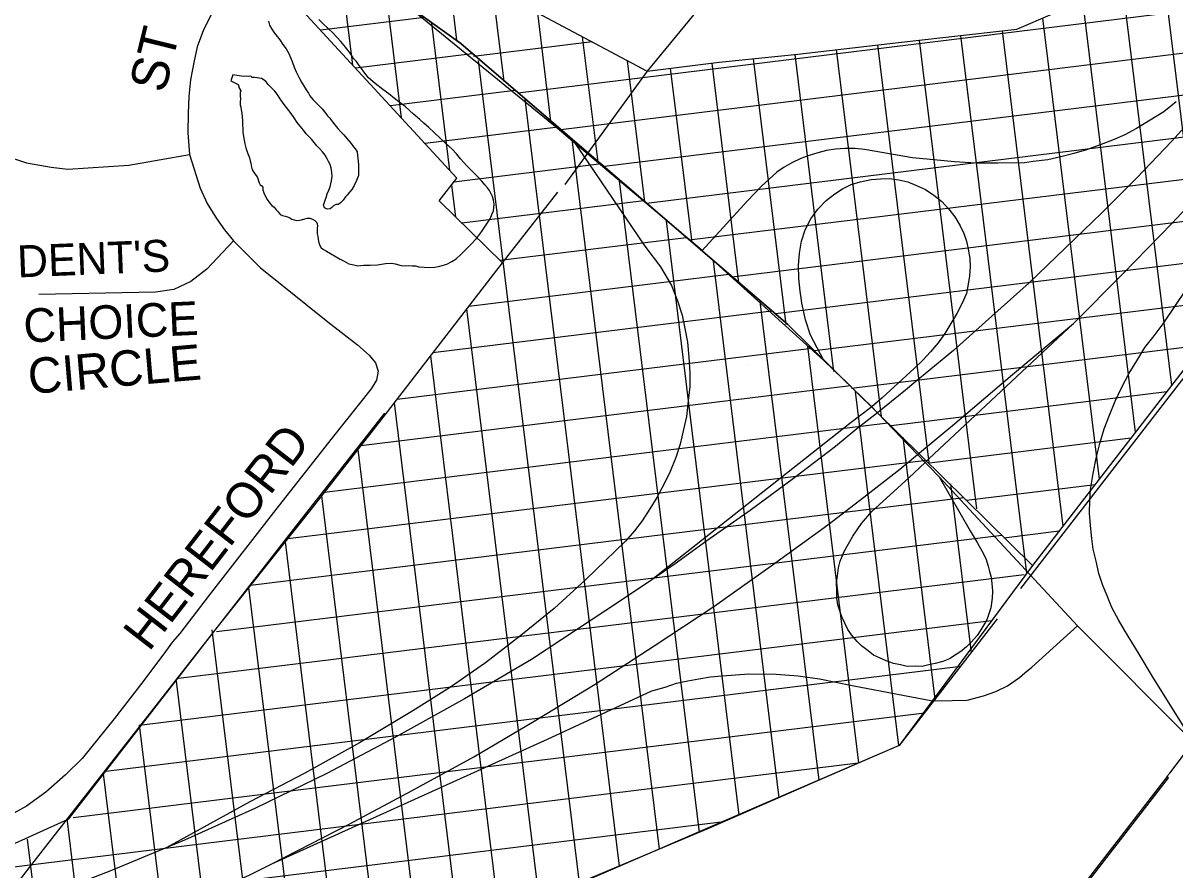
# Model space of a CAD drawing. Extents: x 586326 to 623965, y 4819854 to 4857850.
# Drawn here: x 599237 to 600066, y 4829854 to 4830463 of the extents above; entities that cross this region are included whole.
import ezdxf

# ---------------------------------------------------------------- set-up
doc = ezdxf.new("R2010")
doc.units = 0
for name, color, linetype in [('407 Parkway Belt', 7, 'Continuous'), ('Hydro ROW', 7, 'Continuous'), ('Lots_Concessions', 7, 'Continuous'), ('Major Rds and Hwys', 7, 'Continuous'), ('Minor Rd Lbls', 7, 'Continuous'), ('Municipal Bdry', 7, 'Continuous'), ('Private Rds', 7, 'Continuous'), ('Proposed Secondary Rds', 7, 'Continuous'), ('Secondary Rds Lbls', 7, 'Continuous'), ('SWM Ponds', 7, 'Continuous')]:
    doc.layers.add(name, color=color, linetype=linetype)

msp = doc.modelspace()

# ---------------------------------------------------------------- linework, layer by layer
at = {"layer": '407 Parkway Belt'}
for p, q in [((600089.55, 4830236.47), (600055.39, 4830514.7)), ((599474.66, 4830432.7), (599465, 4830511.33)), ((599549.4, 4830450.8), (599542.76, 4830504.86)), ((600293.2, 4830498.68), (599593.26, 4830412.74)), ((600063.47, 4830202.73), (600027.99, 4830491.64)), ((599509.53, 4830394.88), (599498.33, 4830486.11)), ((599583.28, 4830421.09), (599575.1, 4830487.64)), ((600037.38, 4830168.99), (599999.3, 4830479.14)), ((599526.16, 4830467.05), (599451.45, 4830457.87)), ((599617.02, 4830392.42), (599607.44, 4830470.43)), ((600267.4, 4830465.29), (599624.12, 4830386.3)), ((600011.3, 4830135.24), (599970.61, 4830466.65)), ((599544.39, 4830357.07), (599531.41, 4830462.85)), ((599985.22, 4830101.5), (599941.53, 4830457.35)), ((599646.7, 4830449.53), (599561.28, 4830439.04)), ((599650.86, 4830362.95), (599639.78, 4830453.21)), ((599923.23, 4830114.03), (599881.9, 4830450.64)), ((599959.14, 4830067.76), (599911.71, 4830454)), ((599560.25, 4830441), (599476.48, 4830430.72)), ((599820.46, 4830212.52), (599792.46, 4830440.53)), ((599854.65, 4830180.25), (599822.28, 4830443.9)), ((599888.94, 4830147.15), (599852.09, 4830447.27)), ((599637.48, 4829845.09), (599564.92, 4830436.07)), ((600241.42, 4830431.87), (599655.41, 4830359.92)), ((599684.57, 4830334.58), (599672.12, 4830435.99)), ((599752.17, 4830276.34), (599732.79, 4830434.18)), ((599786.07, 4830246.47), (599762.62, 4830437.4)), ((599718.4, 4830305.2), (599703.01, 4830430.57)), ((599591.34, 4830414.6), (599501.52, 4830403.57)), ((599666.22, 4829857.2), (599598.56, 4830408.26)), ((600215.43, 4830398.46), (599685.69, 4830333.41)), ((599622.14, 4830388.15), (599526.55, 4830376.42)), ((599694.96, 4829869.3), (599632.32, 4830379.5)), ((599653.44, 4830361.77), (599547.1, 4830348.71)), ((600189.45, 4830365.04), (599716.4, 4830306.96)), ((599723.7, 4829881.41), (599666.2, 4830349.7)), ((599548.51, 4830323.55), (599545.65, 4830346.85)), ((599683.65, 4830335.26), (599552.97, 4830319.21)), ((600163.47, 4830331.62), (599746.95, 4830280.48)), ((599752.4, 4829893.82), (599699.97, 4830320.86)), ((599714.2, 4830308.78), (599580.56, 4830292.37)), ((599781.09, 4829906.34), (599733.74, 4830291.97)), ((600137.48, 4830298.21), (599778.4, 4830254.12)), ((599745, 4830282.34), (599558, 4830259.38)), ((599809.78, 4829918.85), (599767.52, 4830263.02)), ((600111.5, 4830264.79), (599806.52, 4830227.35)), ((599775.6, 4830255.87), (599532.16, 4830225.98)), ((599608.74, 4829832.99), (599556.61, 4830257.58)), ((599804.5, 4830229.19), (599506.33, 4830192.58)), ((599838.47, 4829931.32), (599801.7, 4830230.85)), ((600085.62, 4830231.39), (599832.96, 4830200.37)), ((599580.01, 4829820.81), (599530.53, 4830223.86)), ((599759.38, 4830217.66), (599759.37, 4830217.72)), ((599832.41, 4830202.4), (599480.33, 4830159.16)), ((599867.17, 4829943.79), (599835.93, 4830198.17)), ((600059.8, 4830197.99), (599861.51, 4830173.65)), ((599551.33, 4829808.27), (599504.44, 4830190.14)), ((599859.13, 4830175.45), (599454.21, 4830125.73)), ((599893.3, 4829977.08), (599870.19, 4830165.32)), ((600033.99, 4830164.6), (599889.12, 4830146.81)), ((599522.64, 4829795.72), (599478.33, 4830156.61)), ((599886.98, 4830148.64), (599427.72, 4830092.25)), ((599919.44, 4830010.42), (599904.51, 4830131.97)), ((600008.18, 4830131.21), (599915.78, 4830119.86)), ((599913.89, 4830121.72), (599401.03, 4830058.75)), ((599493.96, 4829783.17), (599452.21, 4830123.17)), ((599941.23, 4830094.86), (599376.43, 4830025.51)), ((599982.37, 4830097.81), (599942.59, 4830092.93)), ((599465.27, 4829770.63), (599426.04, 4830090.15)), ((599957.31, 4830066.6), (599349.12, 4829991.93)), ((599436.59, 4829758.08), (599399.85, 4830057.27)), ((599933.67, 4830033.48), (599322.92, 4829958.49)), ((599407.9, 4829745.54), (599373.36, 4830026.91)), ((599911.7, 4830000.55), (599296.84, 4829925.06)), ((599379.22, 4829732.99), (599347.66, 4829990.06)), ((599885.49, 4829967.11), (599273.4, 4829891.95)), ((599350.54, 4829720.44), (599321.27, 4829958.75)), ((599837.81, 4829931.03), (599176.39, 4829849.82)), ((599321.85, 4829707.9), (599295.37, 4829923.58)), ((599741.23, 4829888.95), (599066.1, 4829806.05)), ((599293.15, 4829695.49), (599269.11, 4829891.3)), ((599264.44, 4829683.13), (599240.69, 4829876.59))]:
    msp.add_line(p, q, dxfattribs=at)
msp.add_lwpolyline([(600683.64, 4831213.23), (600778.46, 4831121.84), (600361.08, 4830586.86), (600276.38, 4830476.83), (600100.65, 4830250.84), (599963.22, 4830073.2), (599787.24, 4830246.32), (599552.26, 4830448.22), (599552.26, 4830448.22), (599426.92, 4830538.2), (599444.05, 4830557.41), (599686.16, 4830428.52), (599737.9, 4830434.8), (599794.55, 4830440.75), (599866.98, 4830448.96), (599951.95, 4830458.52), (600028.8, 4830491.99), (600123.78, 4830573.12), (600219, 4830682.05), (600239.41, 4830704.74), (600266.24, 4830678.8), (600564.24, 4831060.39), (600676.76, 4831204.49), (600680.5, 4831209.36)], close=True, dxfattribs=at)
msp.add_lwpolyline([(599153.86, 4829838.51), (599270.29, 4829891.15), (599270.29, 4829891.15), (599378.93, 4830031), (599378.93, 4830031), (599445.51, 4830114.6), (599495.32, 4830178.35), (599582.25, 4830290.73), (599582.25, 4830290.73), (599536.57, 4830335.17), (599549.38, 4830351.66), (599367.82, 4830548.57), (599388.7, 4830570.74), (599418.68, 4830544.08), (599552.26, 4830448.22), (599787.24, 4830246.32), (599963.22, 4830073.2), (599867.24, 4829943.82), (599808.67, 4829918.37), (599730.73, 4829884.37), (599584.55, 4829822.8)], dxfattribs=at)
at = {"layer": 'Hydro ROW'}
for p, q in [((600363.24, 4830584.76), (599954.5, 4830056.58)), ((599937.74, 4830034.92), (599867.24, 4829943.82)), ((599867.24, 4829943.82), (599779.02, 4829905.75)), ((600060.05, 4829921.63), (599972.36, 4829808.32)), ((599779.02, 4829905.75), (599306.53, 4829701.83))]:
    msp.add_line(p, q, dxfattribs=at)
at = {"layer": 'Lots_Concessions'}
for p, q in [((599757.39, 4830515.07), (599686.16, 4830428.52)), ((599686.16, 4830428.52), (599627.02, 4830347.03)), ((599599.48, 4830312.82), (599621.93, 4830341.59)), ((599582.25, 4830290.73), (599599.48, 4830312.82)), ((599433.51, 4830101.23), (599497.54, 4830182.68)), ((599378.93, 4830031), (599433.51, 4830101.23)), ((599253.84, 4829871.15), (599378.93, 4830031)), ((599200.85, 4829803.45), (599253.84, 4829871.15))]:
    msp.add_line(p, q, dxfattribs=at)
at = {"layer": 'Major Rds and Hwys'}
for points in [[(599992.77, 4830247.2), (600028.24, 4830282.86), (600063.59, 4830319.17), (600097.88, 4830355.75), (600130.68, 4830392.86), (600155.15, 4830420.93), (600180.03, 4830450.34), (600217.99, 4830497.31), (600297.24, 4830593.86)], [(600214.6, 4830557.93), (600190.83, 4830526.7), (600166.39, 4830496.22), (600141.19, 4830466.41), (600116.08, 4830436.7), (600090.02, 4830407.41), (600063.14, 4830377.89), (600038.34, 4830351.82), (600012.78, 4830326.42), (599986.91, 4830301.42), (599960.92, 4830276.28), (599934.02, 4830252.41), (599906.46, 4830227.7), (599878, 4830204.25), (599871.79, 4830199.19), (599851.77, 4830182.87)], [(599634.42, 4830376.47), (599621.55, 4830387.58), (599429.15, 4830544.3)], [(600066.41, 4830406.43), (600057.59, 4830399.2), (600047.9, 4830393.29), (600038.09, 4830387.23), (600029.51, 4830382.75), (600020.73, 4830378.82), (600011.75, 4830375.45), (600001.95, 4830371.84), (599992.92, 4830369.22), (599983.5, 4830366.9), (599974.23, 4830364.79), (599963.67, 4830363.45), (599957.35, 4830362.67), (599938.61, 4830362.24), (599922.8, 4830362.3), (599907.09, 4830363.31), (599892.39, 4830364.8), (599876.95, 4830366.16), (599842.33, 4830372.19), (599835.8, 4830372.77), (599828.22, 4830372.82), (599821.59, 4830372.45), (599815.08, 4830371.43), (599808.77, 4830369.85), (599802.67, 4830367.72), (599796.64, 4830365.69), (599790.58, 4830362.81), (599784.76, 4830359.42), (599779.42, 4830355.83), (599768.44, 4830345.84), (599758.22, 4830335.19), (599725.63, 4830299.58)], [(599634.42, 4830376.47), (599684.6, 4830302.69), (599695.74, 4830287.71), (599703.78, 4830274.45), (599707.86, 4830263.42), (599711.29, 4830253.2), (599713.2, 4830243.46), (599715.15, 4830233.77), (599716.17, 4830222.9), (599716.96, 4830211.73), (599716.77, 4830201.73), (599715.71, 4830191.45), (599714.55, 4830180.22), (599712.36, 4830170.91), (599709.78, 4830160.31), (599706.77, 4830150.77), (599702.75, 4830140.75), (599698.4, 4830131.93), (599693.16, 4830121.98), (599688.1, 4830113.88), (599682.58, 4830105.19), (599677.08, 4830098.15), (599670.6, 4830090.67), (599642.18, 4830063.23), (599619.39, 4830042.17), (599595.4, 4830022.84), (599570.01, 4830003.34), (599544.8, 4829985.68), (599517.66, 4829968.81), (599479.35, 4829945.77), (599440.08, 4829923.94), (599400.57, 4829903.41), (599340.8, 4829870.46)], [(599725.63, 4830299.58), (599634.42, 4830376.47)], [(599813.07, 4830220.57), (599803.71, 4830238.82), (599800.12, 4830249.83), (599797.25, 4830261.71), (599797.03, 4830263.86), (599796.29, 4830270.23), (599795.25, 4830279.45), (599794.95, 4830288.81), (599795.59, 4830297.75), (599797.09, 4830306.17), (599799.73, 4830314.42), (599803.93, 4830322.24), (599808.89, 4830329.39), (599814.87, 4830335.42), (599821.14, 4830340.2), (599826.6, 4830343.94), (599832.74, 4830346.92), (599839.32, 4830348.84), (599847.1, 4830350.69), (599853.81, 4830351.16), (599860.33, 4830351.38), (599867.14, 4830350.35), (599873.64, 4830348.92), (599879.87, 4830346.34), (599886.39, 4830343.32), (599892.25, 4830339.45), (599898.09, 4830334.73), (599902.83, 4830329.44), (599907.35, 4830323.85), (599911.13, 4830317.32), (599913.81, 4830311.82), (599915.75, 4830306.18), (599916.99, 4830300.45), (599918.12, 4830293.78), (599918.46, 4830287.72), (599917.95, 4830281.38), (599917.04, 4830275.35), (599915.68, 4830268.72), (599912.4, 4830261.29), (599908.85, 4830254.31), (599904.41, 4830246.99), (599900.12, 4830239.87), (599895.51, 4830233.16), (599889.92, 4830226.82), (599884.48, 4830220.68), (599878.03, 4830214.86), (599855.2, 4830193.75), (599847.62, 4830187.3)], [(600078.97, 4829946.18), (600049.5, 4829993.33), (600039.86, 4830009.42), (600029.31, 4830026.78), (600024.93, 4830034.17), (600020.58, 4830042.41), (600018.13, 4830048.21), (600017.05, 4830050.88), (600013.79, 4830058.9), (600010.96, 4830067.45), (600008.95, 4830076.25), (600006.86, 4830084.94), (600005.95, 4830092.71), (600004.83, 4830101.83), (600004.29, 4830110.89), (600004.34, 4830119.9), (600004.8, 4830127.79), (600006.78, 4830139.25), (600008.99, 4830150.21), (600011.6, 4830160.86), (600014.76, 4830171.4), (600018.67, 4830181.27), (600022.73, 4830191.35), (600027.38, 4830201.36), (600032.62, 4830211.31), (600038.29, 4830220.2), (600044, 4830229.93), (600050.58, 4830238.36), (600057.27, 4830246.93), (600116.43, 4830334.83)], [(599813.07, 4830220.57), (599725.63, 4830299.58)], [(599880.62, 4830153.03), (599884.85, 4830156.56), (599905.64, 4830173.85), (599948.83, 4830210.46), (599992.77, 4830247.2)], [(599886.16, 4830147.3), (599888.77, 4830149.75), (599992.77, 4830247.2)], [(599847.62, 4830187.3), (599813.07, 4830220.57)], [(599847.62, 4830187.3), (599831.85, 4830175.24), (599689.58, 4830062.82)], [(599851.77, 4830182.87), (599847.62, 4830187.3)], [(599851.77, 4830182.87), (599836.81, 4830171.36), (599821.47, 4830158.71), (599791.44, 4830135.7), (599760.19, 4830112.76), (599729.17, 4830090.92), (599706.23, 4830074.31), (599689.58, 4830062.82)], [(599880.62, 4830153.03), (599851.77, 4830182.87)], [(599416.3, 4829858.83), (599471.82, 4829887.4), (599517.23, 4829911.41), (599561.58, 4829935.69), (599605.01, 4829961.24), (599648.71, 4829987.93), (599691.15, 4830015.45), (599734.2, 4830043.76), (599775.34, 4830072.85), (599816.11, 4830102.3), (599842.02, 4830122.39), (599867.93, 4830142.48), (599880.62, 4830153.03)], [(599886.16, 4830147.3), (599880.62, 4830153.03)], [(599896.12, 4830137), (599918.51, 4830098.15), (599923.34, 4830089.6), (599926.85, 4830083.67), (599929.7, 4830078.18), (599931.36, 4830072.78), (599932.41, 4830068.83), (599933.45, 4830064.88), (599934.31, 4830057.86), (599934.5, 4830054.86), (599934.32, 4830049.76), (599933.27, 4830042.73), (599930.4, 4830034.19), (599926, 4830026.92), (599923.43, 4830022.82), (599919.38, 4830018.45), (599915.98, 4830014.92), (599912.31, 4830011.84), (599908.39, 4830009.27), (599903.43, 4830006.16), (599898.81, 4830004.3), (599893.24, 4830002.86), (599888.57, 4830001.76), (599883.89, 4830000.65), (599878.93, 4830000.8), (599873.16, 4830000.71), (599868.26, 4830001.76), (599863.37, 4830002.8), (599857.92, 4830004.76), (599853.25, 4830006.9), (599849.01, 4830008.79), (599844.99, 4830011.77), (599840.23, 4830015.41), (599837.07, 4830018.68), (599833.11, 4830023.35), (599830.45, 4830027.26), (599828.21, 4830031.7), (599826.05, 4830036.25), (599823.25, 4830044.85), (599822.65, 4830049.77), (599822.43, 4830055.17), (599822.37, 4830060.77), (599823.02, 4830065.66), (599823.69, 4830071.4), (599825.04, 4830076.37), (599827.85, 4830083.22), (599833.97, 4830094.3), (599840.35, 4830103.28), (599847.74, 4830111.93), (599874.33, 4830136.21), (599886.16, 4830147.3)], [(599896.12, 4830137), (599889.01, 4830144.36), (599886.16, 4830147.3)], [(599995.54, 4830029.9), (599896.12, 4830137)], [(599689.58, 4830062.82), (599667, 4830047.88), (599635.38, 4830026.9), (599602.94, 4830005.69), (599554.77, 4829977.33), (599505.27, 4829949.71), (599455.74, 4829923.68), (599404.53, 4829898.73), (599353.6, 4829875.78), (599340.8, 4829870.46)], [(599416.3, 4829858.83), (599614.57, 4829948.3), (599689.45, 4829983.23), (599699.03, 4829985.78), (599707.37, 4829988.64), (599715.49, 4829990.39), (599723.39, 4829991.71), (599731.73, 4829993.25), (599740.07, 4829993.9), (599759.17, 4829995.22), (599778.92, 4829995), (599794.72, 4829993.9), (599810.09, 4829991.71), (599833.57, 4829986.88), (599891.29, 4829975.91), (599905.34, 4829976.13), (599916.31, 4829976.35), (599927.94, 4829979.42), (599936.94, 4829982.71), (599945.28, 4829986.66), (599953.84, 4829992.81), (599957.79, 4829996.1), (599962.62, 4830000.05), (599995.54, 4830029.9)], [(600078.97, 4829946.18), (599995.54, 4830029.9)], [(599340.8, 4829870.46), (599300.99, 4829853.92), (599248.12, 4829833.35), (599194.57, 4829814.36), (599174.45, 4829807.4), (599159.81, 4829802.34), (599123.86, 4829790.45), (599088.08, 4829778.75), (599052.93, 4829768.69), (599017.32, 4829758.84), (598980.8, 4829749.46), (598944.17, 4829739.93), (598907.57, 4829731.25), (598877.93, 4829724.18), (598847.1, 4829716.39), (598816.86, 4829707.74), (598811.4, 4829706.13), (598786.39, 4829698.78), (598757.17, 4829689.81)], [(598482.16, 4829530.93), (598520.98, 4829550.74), (598547.73, 4829563.87), (598574.96, 4829576.78), (598602.46, 4829589.24), (598629.15, 4829600.67), (598667.81, 4829616.86), (598707.39, 4829631.78), (598747.02, 4829645.95), (598787.21, 4829658.41), (598832.7, 4829671.17), (598959.66, 4829703.72), (599079.86, 4829735.75), (599141.89, 4829754.23), (599203.31, 4829774.38), (599264.48, 4829795.82), (599325.64, 4829818.87), (599362.51, 4829834.4), (599384.22, 4829843.82), (599399.97, 4829850.66), (599416.3, 4829858.83)]]:
    msp.add_lwpolyline(points, dxfattribs=at)
at = {"layer": 'Municipal Bdry'}
for p, q in [((599974.78, 4829809.38), (600060.98, 4829920.52)), ((600059.86, 4829921.59), (600061.93, 4829924.06)), ((600060.98, 4829920.52), (600059.86, 4829921.59))]:
    msp.add_line(p, q, dxfattribs=at)
msp.add_lwpolyline([(600061.93, 4829924.06), (600076.38, 4829942.76), (600077.8, 4829944.61), (600079.06, 4829946.25), (600088.02, 4829957.94)], dxfattribs=at)
at = {"layer": 'Private Rds'}
msp.add_lwpolyline([(599388.77, 4830306.56), (599369.48, 4830286.27), (599357.96, 4830277.37), (599345.9, 4830271.54), (599332.66, 4830269.63), (599248.78, 4830267.9)], dxfattribs=at)
at = {"layer": 'Proposed Secondary Rds'}
for points in [[(599020.3, 4830549.69), (599179.07, 4830398.61), (599194.57, 4830383.52), (599207.34, 4830375.54), (599223.75, 4830367.73), (599239.81, 4830362.68), (599257.66, 4830359.48), (599269.71, 4830358), (599313.54, 4830360.94), (599357.16, 4830368.52)], [(599429.15, 4830544.3), (599417.85, 4830531.67), (599404.4, 4830515.42), (599386.91, 4830492.07), (599379.68, 4830481.21), (599373.07, 4830469.87), (599367.2, 4830458.2), (599362.67, 4830445.99), (599360.27, 4830434.61), (599357.86, 4830422.24), (599356.52, 4830410.28), (599356.05, 4830398.15), (599355.93, 4830384.24), (599357.16, 4830368.52)], [(599357.16, 4830368.52), (599364.76, 4830344.33), (599369.75, 4830333.43), (599376.43, 4830322.46), (599382.19, 4830314.46), (599388.77, 4830306.56)], [(599388.77, 4830306.56), (599407.98, 4830287.3), (599456.57, 4830248.34), (599477.84, 4830231.72), (599486.17, 4830224.46), (599490.95, 4830218.73), (599492.8, 4830212.78), (599491.49, 4830206.3), (599487.74, 4830200.23), (599459.65, 4830164.91), (599420.79, 4830115.5), (599371.33, 4830051.86), (599350.13, 4830024.41), (599344.97, 4830018.44), (599339.94, 4830011.37), (599323.65, 4829989.63), (599302.92, 4829963.02), (599280.04, 4829934.38), (599267.99, 4829922.79), (599253.79, 4829910.38), (599239.87, 4829900.25), (599226.48, 4829892.71)]]:
    msp.add_lwpolyline(points, dxfattribs=at)
at = {"layer": 'SWM Ponds'}
msp.add_lwpolyline([(599413.88, 4830464.3), (599414.67, 4830461.46), (599416.36, 4830458.55), (599418.21, 4830455.84), (599420.02, 4830453.47), (599422.02, 4830450.96), (599424.3, 4830447.59), (599426.56, 4830444.39), (599428.47, 4830441.15), (599430.96, 4830435.4), (599432.45, 4830431.22), (599433.74, 4830428), (599435.72, 4830424.23), (599437.69, 4830420.47), (599439.66, 4830417.5), (599441.04, 4830415), (599442.57, 4830412.69), (599443.53, 4830410.67), (599445.8, 4830408.1), (599448.45, 4830405.4), (599450.58, 4830403.26), (599452.5, 4830401.44), (599454.3, 4830399.08), (599456.42, 4830396.31), (599457.77, 4830394.79), (599459.89, 4830392.02), (599461.57, 4830389.91), (599463.85, 4830387.34), (599465.93, 4830384.92), (599468.06, 4830382.78), (599470.18, 4830380.01), (599473.29, 4830376.48), (599475.09, 4830374.12), (599476.46, 4830372.41), (599477.67, 4830370.51), (599477.99, 4830367.88), (599478.25, 4830365.78), (599478.29, 4830364), (599478.51, 4830360.82), (599478.56, 4830357.44), (599478.51, 4830353.52), (599477.09, 4830349.87), (599475.39, 4830346.28), (599473.79, 4830343.41), (599472.07, 4830341.42), (599470.36, 4830339.42), (599469.18, 4830338.12), (599467.61, 4830335.7), (599465.69, 4830333.86), (599464.24, 4830332.62), (599462.29, 4830332.56), (599460.72, 4830331.56), (599459.43, 4830330.51), (599458.13, 4830329.46), (599456.2, 4830329.22), (599454.29, 4830330.24), (599453.43, 4830332.18), (599453.98, 4830333.49), (599454.7, 4830335.63), (599455.42, 4830337.77), (599456.09, 4830340.25), (599457.29, 4830342.81), (599458.24, 4830345.24), (599458.69, 4830347.43), (599459.21, 4830349.72), (599459.6, 4830353.06), (599459.33, 4830355.97), (599459.08, 4830358.7), (599458.23, 4830361.27), (599457.15, 4830363.54), (599456.02, 4830365.54), (599454.64, 4830368.04), (599452.74, 4830370.48), (599450.66, 4830372.9), (599448.72, 4830374.89), (599446.74, 4830377.23), (599444.94, 4830379.59), (599442.93, 4830381.48), (599440.91, 4830383.37), (599438.99, 4830385.98), (599436.59, 4830388.8), (599434.55, 4830391.67), (599432.46, 4830394.89), (599430.12, 4830397.98), (599426.93, 4830402.22), (599424.49, 4830405.4), (599422.41, 4830408.61), (599420.04, 4830411.89), (599418.54, 4830414.02), (599417.21, 4830415.37), (599415.71, 4830416.7), (599413.76, 4830418.86), (599412.19, 4830420.72), (599410.69, 4830422.05), (599408.79, 4830423.06), (599407.22, 4830423.49), (599405.67, 4830423.75), (599403.8, 4830423.79), (599402.1, 4830423.84), (599401.09, 4830424.79), (599399.59, 4830424.69), (599398.24, 4830424.8), (599395.94, 4830424.69), (599388.23, 4830425.79), (599386.9, 4830421.44), (599392.1, 4830418.97), (599392.6, 4830417.78), (599392.63, 4830416.8), (599393.33, 4830415.46), (599394.01, 4830414.3), (599393.63, 4830413.01), (599393.46, 4830411.56), (599393.63, 4830410.16), (599393.72, 4830408.66), (599393.51, 4830406.76), (599393.54, 4830404.36), (599393.93, 4830402.62), (599394.17, 4830400.69), (599394.72, 4830398.36), (599394.87, 4830395.7), (599395.19, 4830393.07), (599395.25, 4830389.69), (599395.47, 4830387.14), (599395.52, 4830384.56), (599395.91, 4830381.4), (599396.41, 4830378.79), (599396.81, 4830376.26), (599397.7, 4830373.34), (599398.76, 4830369.82), (599400.19, 4830366.17), (599400.82, 4830363.93), (599401.29, 4830362.29), (599401.73, 4830359.41), (599402.24, 4830357.42), (599403.55, 4830355.45), (599404.74, 4830353.72), (599405.69, 4830352.5), (599406.29, 4830351.24), (599406.66, 4830349.68), (599407.21, 4830348.15), (599408.01, 4830346.73), (599409.07, 4830346.06), (599409.72, 4830345.07), (599409.86, 4830343.22), (599410.57, 4830341.08), (599411.69, 4830338.45), (599413.03, 4830336.3), (599414.58, 4830333.82), (599416.32, 4830331.99), (599418.09, 4830330.6), (599419.46, 4830328.9), (599420.9, 4830327.29), (599422.37, 4830325.52), (599424.08, 4830324.66), (599425.92, 4830324.17), (599427.48, 4830323.74), (599429.17, 4830323.06), (599430.8, 4830322.1), (599432.39, 4830321.49), (599434.13, 4830321.08), (599436.14, 4830321.42), (599437.72, 4830321.61), (599439.96, 4830322.24), (599441.77, 4830322.73), (599443.64, 4830322.7), (599445.51, 4830322.03), (599447.31, 4830321.1), (599448.44, 4830319.9), (599448.94, 4830318.71), (599449.04, 4830317.21), (599448.96, 4830315.69), (599449, 4830313.91), (599448.93, 4830311.59), (599449.34, 4830309.68), (599449.52, 4830307.47), (599450.07, 4830305.14), (599450.76, 4830303.17), (599451.75, 4830301.6), (599453.51, 4830300.39), (599455.53, 4830299.13), (599458.42, 4830297.35), (599462.55, 4830294.91), (599465.32, 4830293.38), (599468.34, 4830291.97), (599471.78, 4830290.08), (599475.19, 4830289.16), (599478.13, 4830288.45), (599482.34, 4830288.97), (599487.04, 4830289.1), (599492.27, 4830289.3), (599498.14, 4830290.11), (599502.55, 4830290.47), (599504.94, 4830289.88), (599509.25, 4830288.89), (599512.22, 4830288.63), (599514.52, 4830288.74), (599517.12, 4830288.61), (599519.54, 4830288.46), (599521.93, 4830287.87), (599525.8, 4830287.54), (599529.57, 4830287.29), (599533.55, 4830287.51), (599537.09, 4830288.39), (599542.17, 4830289.82), (599545.79, 4830291.6), (599548.83, 4830293.66), (599552.44, 4830296.87), (599555.61, 4830300.11), (599559.41, 4830303.96), (599563.44, 4830308.1), (599567.04, 4830312.91), (599570.51, 4830317.97), (599573.41, 4830322.69), (599574.59, 4830325.41), (599575.59, 4830328.12), (599576.03, 4830330.31), (599576.08, 4830332.81), (599575.72, 4830335.79), (599574.87, 4830338.36), (599574.08, 4830340.4), (599572.82, 4830342.65), (599571.34, 4830344.61), (599569.46, 4830346.87), (599567.18, 4830349.44), (599564.49, 4830352.5), (599560.34, 4830356.53), (599558.63, 4830358.19), (599556.28, 4830360.66), (599554.39, 4830362.92), (599551.85, 4830365.55), (599549.01, 4830369.03), (599546.15, 4830372.06), (599543.82, 4830374.36), (599540.33, 4830377.4), (599537.38, 4830380.34), (599533.28, 4830384.02), (599529.13, 4830388.05), (599525.64, 4830391.1), (599522.64, 4830393.76), (599518.07, 4830397.65), (599512.15, 4830403.07), (599507.64, 4830406.43), (599504.49, 4830408.9), (599500.35, 4830412.13), (599496.23, 4830415.19), (599490.54, 4830419.47), (599485.85, 4830423.62), (599484.06, 4830425.8), (599482.55, 4830427.93), (599480.83, 4830430.39), (599478.69, 4830433.34), (599477.2, 4830435.29), (599475.04, 4830437.61), (599472.81, 4830441.26), (599470.18, 4830444.58), (599468.3, 4830446.85), (599465.9, 4830449.67), (599463.11, 4830452.8), (599460.15, 4830455.91), (599457.03, 4830458.82), (599453.08, 4830462.7), (599450.06, 4830465.54)], dxfattribs=at)

# ---------------------------------------------------------------- texts
at = {"layer": 'Minor Rd Lbls'}
for s, height, rotation, p in [("PRESIDENT'S ", 22.9735, 2.3098, (599141.51, 4830276.46)), ('CHOICE', 24.183, 2.5713, (599238.28, 4830233.39)), ('CIRCLE', 25.455, 4.8746, (599242.02, 4830196.36))]:
    msp.add_text(s, height=height, rotation=rotation, dxfattribs=at).set_placement(p)
at = {"layer": 'Secondary Rds Lbls'}
for s, height, rotation, p in [('ST', 26.544, 76.17992, (599339.3, 4830411.95)), ('HEREFORD        ', 25.4824, 52.25341, (599327.97, 4830010.65))]:
    msp.add_text(s, height=height, rotation=rotation, dxfattribs=at).set_placement(p)

doc.saveas('drawing.dxf')
